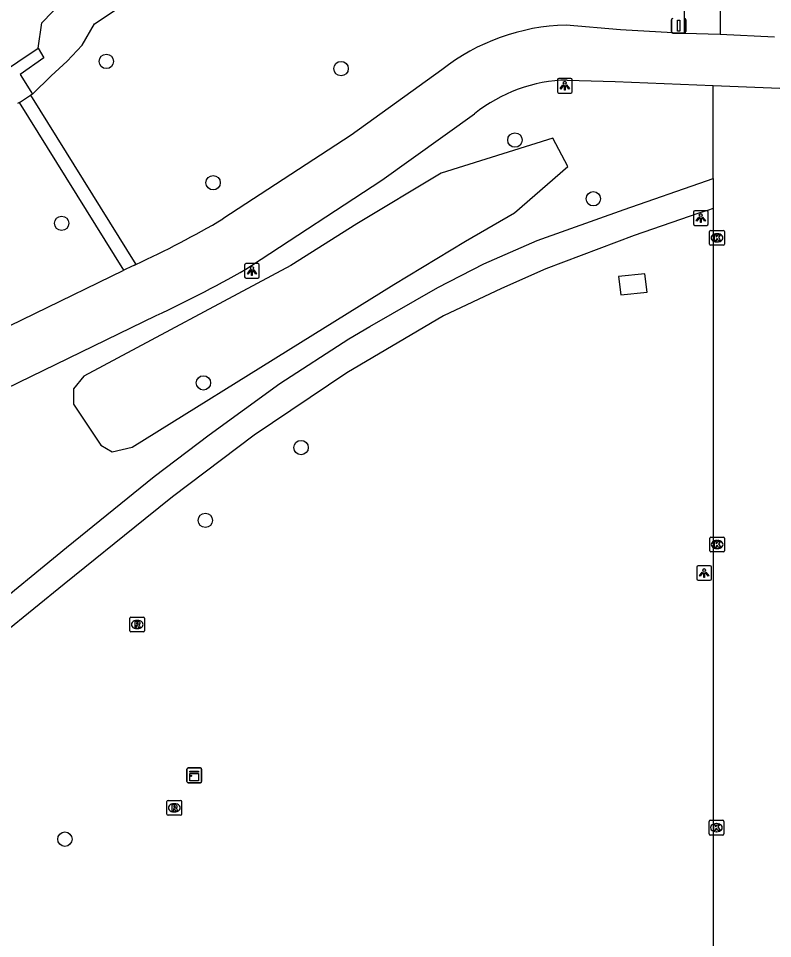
# Model space of a CAD drawing. Extents: x 161477 to 163040, y 383680 to 384868.
# Drawn here: x 162134.4 to 162185.7, y 384628.2 to 384690.8 of the extents above; entities that cross this region are included whole.
import ezdxf

# ---------------------------------------------------------------- set-up
doc = ezdxf.new("R2010")
doc.units = 0
for name, color, linetype in [('IMGEO_Boom', 7, 'Continuous'), ('IMGEO_Fietspad_gesloten', 7, 'Continuous'), ('IMGEO_Groenvoorziening', 7, 'Continuous'), ('IMGEO_Haag', 7, 'Continuous'), ('IMGEO_Kast', 7, 'Continuous'), ('IMGEO_Kolk', 7, 'Continuous'), ('IMGEO_Lichtpunt', 7, 'Continuous'), ('IMGEO_Rijbaan_lokaal_gesloten', 7, 'Continuous'), ('IMGEO_Rijbaan_lokaal_open', 7, 'Continuous'), ('IMGEO_Rioolput', 7, 'Continuous'), ('IMGEO_Verkeersbordpaal', 7, 'Continuous'), ('IMGEO_Voetpad_gesloten', 7, 'Continuous'), ('IMGEO_Voetpad_op_trap', 7, 'Continuous'), ('IMGEO_Voetpad_open', 7, 'Continuous'), ('IMGEO_Waterloop', 7, 'Continuous')]:
    doc.layers.add(name, color=color, linetype=linetype)

msp = doc.modelspace()

# ---------------------------------------------------------------- linework, layer by layer
at = {"layer": 'IMGEO_Boom'}
for centre in [(162140.35, 384687.83), (162156.31, 384687.34), (162168.13, 384682.48), (162147.61, 384679.58), (162173.46, 384678.49), (162137.31, 384676.82), (162146.95, 384665.97), (162153.59, 384661.57), (162147.08, 384656.62), (162137.53, 384634.94)]:
    msp.add_circle(centre, 0.489, dxfattribs=at)
at = {"layer": 'IMGEO_Fietspad_gesloten'}
for points in [[(162179.655, 384689.737), (162175.311, 384689.977), (162171.608, 384690.293)], [(162182.084, 384689.668), (162179.655, 384689.737)], [(162163.151, 384687.255), (162156.985, 384682.824), (162148.28, 384677.123)], [(162171.69, 384686.564), (162174.957, 384686.464), (162181.599, 384686.196)], [(162150.23, 384673.942), (162159.092, 384679.745), (162165.386, 384684.268)], [(162123.354, 384664.804), (162141.54, 384673.63)], [(162142.355, 384674.02), (162142.231, 384673.962), (162142.106, 384673.904), (162141.54, 384673.63)], [(162124.982, 384661.448), (162143.734, 384670.549)]]:
    msp.add_lwpolyline(points, dxfattribs=at)
for centre, radius, start, end in [((162171.917, 384676.143), 14.153, 91.25073, 128.2688), ((162171.915, 384676.143), 10.423, 91.23818, 128.78641), ((162113.553, 384736.224), 68.548, 294.8453, 300.43798), ((162113.593, 384736.17), 72.212, 294.67033, 300.48773)]:
    msp.add_arc(centre, radius, start, end, dxfattribs=at)
at = {"layer": 'IMGEO_Groenvoorziening'}
msp.add_lwpolyline([(162135.318, 384685.601), (162136.605, 384686.86), (162137.681, 384687.85), (162138.706, 384688.927), (162139.544, 384690.385), (162142.759, 384692.543), (162153.833, 384698.819), (162157.022, 384700.503), (162161.605, 384703.056), (162163.267, 384704.383), (162164.463, 384705.166), (162166.053, 384705.924), (162169.907, 384707.674), (162172.937, 384708.812), (162174.657, 384709.452), (162176.091, 384709.811), (162177.703, 384709.839), (162179.645, 384709.455)], dxfattribs=at)
at = {"layer": 'IMGEO_Haag'}
msp.add_lwpolyline([(162164.77, 384675.604), (162168.109, 384677.535), (162171.734, 384680.674), (162170.719, 384682.601), (162163.119, 384680.236), (162157.391, 384676.793), (162152.89, 384673.942), (162138.808, 384666.426), (162138.117, 384665.555), (162138.119, 384664.526), (162139.985, 384661.731), (162140.743, 384661.269), (162142.097, 384661.595), (162153.541, 384668.705), (162159.904, 384672.658), (162164.77, 384675.604)], dxfattribs=at)
at = {"layer": 'IMGEO_Kast'}
for p, q in [((162145.83, 384638.855), (162145.83, 384639.696)), ((162145.83, 384639.696), (162145.83, 384638.855)), ((162145.905, 384639.78), (162146.746, 384639.78)), ((162146.746, 384639.78), (162145.905, 384639.78)), ((162146.83, 384639.705), (162146.83, 384638.864)), ((162146.83, 384638.864), (162146.83, 384639.705)), ((162146.755, 384638.78), (162145.914, 384638.78)), ((162145.914, 384638.78), (162146.755, 384638.78))]:
    msp.add_line(p, q, dxfattribs=at)
for points in [[(162146.025, 384639.57), (162146.625, 384639.57), (162146.625, 384639.485), (162146.025, 384639.485), (162146.025, 384639.57)], [(162146.025, 384639.395), (162146.625, 384639.395), (162146.625, 384638.906), (162146.025, 384638.906), (162146.025, 384639.395)]]:
    msp.add_lwpolyline(points, dxfattribs=at)
msp.add_circle((162146.109, 384639.244), 0.0377, dxfattribs=at)
for centre, start, end in [((162145.908, 384639.702), 92.4484, 184.28452), ((162145.908, 384639.702), 92.4484, 184.28452), ((162146.752, 384639.702), 2.4484, 94.28452), ((162146.752, 384639.702), 2.4484, 94.28452), ((162145.908, 384638.858), 182.4484, 274.28452), ((162145.908, 384638.858), 182.4484, 274.28452), ((162146.752, 384638.858), 272.4484, 4.28452), ((162146.752, 384638.858), 272.4484, 4.28452)]:
    msp.add_arc(centre, 0.0779, start, end, dxfattribs=at)
at = {"layer": 'IMGEO_Kolk'}
for p, q in [((162181.371, 384675.404), (162181.371, 384676.256)), ((162181.446, 384676.33), (162182.298, 384676.33)), ((162181.859, 384676.11), (162181.884, 384676.11)), ((162182.372, 384676.256), (162182.372, 384675.404)), ((162182.298, 384675.33), (162181.446, 384675.33)), ((162181.882, 384675.55), (162181.857, 384675.55)), ((162181.381, 384654.551), (162181.381, 384655.403)), ((162181.456, 384655.477), (162182.308, 384655.477)), ((162182.382, 384655.403), (162182.382, 384654.551)), ((162181.892, 384654.697), (162181.867, 384654.697)), ((162181.869, 384655.257), (162181.894, 384655.257)), ((162182.308, 384654.477), (162181.456, 384654.477)), ((162181.33, 384635.294), (162181.33, 384636.146)), ((162181.405, 384636.22), (162182.257, 384636.22)), ((162181.818, 384636), (162181.843, 384636)), ((162182.331, 384636.146), (162182.331, 384635.294)), ((162181.841, 384635.44), (162181.816, 384635.44)), ((162182.257, 384635.22), (162181.405, 384635.22))]:
    msp.add_line(p, q, dxfattribs=at)
for points in [[(162181.371, 384675.404), (162181.371, 384676.256)], [(162181.446, 384676.33), (162182.298, 384676.33)], [(162181.692, 384676.03), (162181.815, 384676.03), (162181.815, 384675.879), (162181.945, 384676.03), (162182.109, 384676.03), (162181.963, 384675.879), (162182.116, 384675.63), (162181.964, 384675.63), (162181.879, 384675.794), (162181.815, 384675.727), (162181.815, 384675.63), (162181.692, 384675.63), (162181.692, 384676.03)], [(162182.372, 384676.256), (162182.372, 384675.404)], [(162182.298, 384675.33), (162181.446, 384675.33)], [(162181.381, 384654.551), (162181.381, 384655.403)], [(162181.456, 384655.477), (162182.308, 384655.477)], [(162182.382, 384655.403), (162182.382, 384654.551)], [(162181.702, 384655.177), (162181.825, 384655.177), (162181.825, 384655.026), (162181.955, 384655.177), (162182.119, 384655.177), (162181.973, 384655.026), (162182.126, 384654.777), (162181.974, 384654.777), (162181.889, 384654.941), (162181.825, 384654.874), (162181.825, 384654.777), (162181.702, 384654.777), (162181.702, 384655.177)], [(162182.308, 384654.477), (162181.456, 384654.477)], [(162181.33, 384635.294), (162181.33, 384636.146)], [(162181.405, 384636.22), (162182.257, 384636.22)], [(162181.651, 384635.92), (162181.774, 384635.92), (162181.774, 384635.769), (162181.904, 384635.92), (162182.068, 384635.92), (162181.922, 384635.769), (162182.075, 384635.52), (162181.923, 384635.52), (162181.838, 384635.684), (162181.774, 384635.617), (162181.774, 384635.52), (162181.651, 384635.52), (162181.651, 384635.92)], [(162182.331, 384636.146), (162182.331, 384635.294)], [(162182.257, 384635.22), (162181.405, 384635.22)]]:
    msp.add_lwpolyline(points, dxfattribs=at)
for centre, start, end in [((162181.448, 384676.254), 91.55205, 178.44795), ((162181.448, 384676.254), 91.55205, 178.44795), ((162182.296, 384676.254), 1.55205, 88.44795), ((162182.296, 384676.254), 1.55205, 88.44795), ((162181.448, 384675.406), 181.55205, 268.44795), ((162181.448, 384675.406), 181.55205, 268.44795), ((162182.296, 384675.406), 271.55205, 358.44795), ((162182.296, 384675.406), 271.55205, 358.44795), ((162181.458, 384655.401), 91.55205, 178.44795), ((162181.458, 384655.401), 91.55205, 178.44795), ((162182.306, 384655.401), 1.55205, 88.44795), ((162182.306, 384655.401), 1.55205, 88.44795), ((162181.458, 384654.553), 181.55205, 268.44795), ((162181.458, 384654.553), 181.55205, 268.44795), ((162182.306, 384654.553), 271.55205, 358.44795), ((162182.306, 384654.553), 271.55205, 358.44795), ((162181.407, 384636.144), 91.55205, 178.44795), ((162181.407, 384636.144), 91.55205, 178.44795), ((162182.255, 384636.144), 1.55205, 88.44795), ((162182.255, 384636.144), 1.55205, 88.44795), ((162181.407, 384635.296), 181.55205, 268.44795), ((162181.407, 384635.296), 181.55205, 268.44795), ((162182.255, 384635.296), 271.55205, 358.44795), ((162182.255, 384635.296), 271.55205, 358.44795)]:
    msp.add_arc(centre, 0.0765, start, end, dxfattribs=at)
for centre, major_axis, ratio, start_param, end_param in [((162181.858, 384675.83), (-0.387, 0.002), 0.722429, 4.712389, 7.853982), ((162181.883, 384675.83), (-0.39, 0.002), 0.717154, 1.570796, 4.712389), ((162181.868, 384654.977), (-0.387, 0.002), 0.722429, 4.712389, 7.853982), ((162181.893, 384654.977), (-0.39, 0.002), 0.717154, 1.570796, 4.712389), ((162181.817, 384635.72), (-0.387, 0.002), 0.722429, 4.712389, 7.853982), ((162181.842, 384635.72), (-0.39, 0.002), 0.717154, 1.570796, 4.712389)]:
    msp.add_ellipse(centre, major_axis=major_axis, ratio=ratio, start_param=start_param, end_param=end_param, dxfattribs=at)
at = {"layer": 'IMGEO_Lichtpunt'}
for p, q in [((162171.022, 384686.579), (162171.022, 384685.772)), ((162171.022, 384686.579), (162171.022, 384685.772)), ((162171.924, 384686.674), (162171.116, 384686.674)), ((162171.924, 384686.674), (162171.116, 384686.674)), ((162172.018, 384685.772), (162172.018, 384686.579)), ((162172.018, 384685.772), (162172.018, 384686.579)), ((162171.116, 384685.678), (162171.924, 384685.678)), ((162171.116, 384685.678), (162171.924, 384685.678)), ((162180.267, 384677.583), (162180.267, 384676.776)), ((162180.267, 384677.583), (162180.267, 384676.776)), ((162181.169, 384677.678), (162180.361, 384677.678)), ((162181.169, 384677.678), (162180.361, 384677.678)), ((162181.263, 384676.776), (162181.263, 384677.583)), ((162181.263, 384676.776), (162181.263, 384677.583)), ((162180.361, 384676.682), (162181.169, 384676.682)), ((162180.361, 384676.682), (162181.169, 384676.682)), ((162150.654, 384674.08), (162149.846, 384674.08)), ((162150.654, 384674.08), (162149.846, 384674.08)), ((162149.752, 384673.985), (162149.752, 384673.178)), ((162149.752, 384673.985), (162149.752, 384673.178)), ((162150.748, 384673.178), (162150.748, 384673.985)), ((162150.748, 384673.178), (162150.748, 384673.985)), ((162149.846, 384673.084), (162150.654, 384673.084)), ((162149.846, 384673.084), (162150.654, 384673.084)), ((162180.497, 384653.443), (162180.497, 384652.636)), ((162180.497, 384653.443), (162180.497, 384652.636)), ((162181.399, 384653.538), (162180.591, 384653.538)), ((162181.399, 384653.538), (162180.591, 384653.538)), ((162181.493, 384652.636), (162181.493, 384653.443)), ((162181.493, 384652.636), (162181.493, 384653.443)), ((162180.591, 384652.542), (162181.399, 384652.542)), ((162180.591, 384652.542), (162181.399, 384652.542))]:
    msp.add_line(p, q, dxfattribs=at)
for points in [[(162171.396, 384686.243), (162171.435, 384686.215), (162171.247, 384685.953), (162171.209, 384685.98), (162171.396, 384686.243)], [(162171.498, 384686.195), (162171.545, 384686.195), (162171.545, 384685.873), (162171.498, 384685.873), (162171.498, 384686.195)], [(162171.608, 384686.215), (162171.646, 384686.242), (162171.833, 384685.98), (162171.794, 384685.952), (162171.608, 384686.215)], [(162180.641, 384677.247), (162180.68, 384677.219), (162180.492, 384676.957), (162180.454, 384676.984), (162180.641, 384677.247)], [(162180.743, 384677.199), (162180.79, 384677.199), (162180.79, 384676.877), (162180.743, 384676.877), (162180.743, 384677.199)], [(162180.853, 384677.219), (162180.891, 384677.246), (162181.078, 384676.984), (162181.039, 384676.956), (162180.853, 384677.219)], [(162150.126, 384673.649), (162150.165, 384673.621), (162149.977, 384673.359), (162149.939, 384673.386), (162150.126, 384673.649)], [(162150.228, 384673.601), (162150.275, 384673.601), (162150.275, 384673.279), (162150.228, 384673.279), (162150.228, 384673.601)], [(162150.338, 384673.621), (162150.376, 384673.648), (162150.563, 384673.386), (162150.524, 384673.358), (162150.338, 384673.621)], [(162180.871, 384653.107), (162180.91, 384653.079), (162180.722, 384652.817), (162180.684, 384652.844), (162180.871, 384653.107)], [(162180.973, 384653.059), (162181.02, 384653.059), (162181.02, 384652.737), (162180.973, 384652.737), (162180.973, 384653.059)], [(162181.083, 384653.079), (162181.121, 384653.106), (162181.308, 384652.844), (162181.269, 384652.816), (162181.083, 384653.079)]]:
    msp.add_lwpolyline(points, dxfattribs=at)
for centre in [(162171.521, 384686.377), (162180.766, 384677.381), (162150.251, 384673.783), (162180.996, 384653.241)]:
    msp.add_circle(centre, 0.0994, dxfattribs=at)
for centre, start, end in [((162171.116, 384686.579), 90, 180), ((162171.116, 384686.579), 90, 180), ((162171.924, 384686.579), 0, 90), ((162171.924, 384686.579), 0, 90), ((162171.116, 384685.772), 180, 270), ((162171.116, 384685.772), 180, 270), ((162171.924, 384685.772), 270, 0), ((162171.924, 384685.772), 270, 360), ((162180.361, 384677.583), 90, 180), ((162180.361, 384677.583), 90, 180), ((162181.169, 384677.583), 0, 90), ((162181.169, 384677.583), 0, 90), ((162180.361, 384676.776), 180, 270), ((162180.361, 384676.776), 180, 270), ((162181.169, 384676.776), 270, 0), ((162181.169, 384676.776), 270, 360), ((162149.846, 384673.985), 90, 180), ((162149.846, 384673.985), 90, 180), ((162150.654, 384673.985), 0, 90), ((162150.654, 384673.985), 0, 90), ((162149.846, 384673.178), 180, 270), ((162149.846, 384673.178), 180, 270), ((162150.654, 384673.178), 270, 0), ((162150.654, 384673.178), 270, 360), ((162180.591, 384653.443), 90, 180), ((162180.591, 384653.443), 90, 180), ((162181.399, 384653.443), 0, 90), ((162181.399, 384653.443), 0, 90), ((162180.591, 384652.636), 180, 270), ((162180.591, 384652.636), 180, 270), ((162181.399, 384652.636), 270, 0), ((162181.399, 384652.636), 270, 360)]:
    msp.add_arc(centre, 0.0946, start, end, dxfattribs=at)
at = {"layer": 'IMGEO_Rijbaan_lokaal_gesloten'}
for points in [[(162182.127, 384699.384), (162182.084, 384689.668)], [(162185.782, 384689.481), (162182.084, 384689.668)]]:
    msp.add_lwpolyline(points, dxfattribs=at)
at = {"layer": 'IMGEO_Rijbaan_lokaal_open'}
for points in [[(162181.599, 384686.196), (162191.234, 384685.81)], [(162181.621, 384679.859), (162181.621, 384682.175), (162181.599, 384686.196)], [(162181.621, 384679.859), (162181.62, 384677.829)], [(162181.62, 384677.829), (162181.605, 384593.142)]]:
    msp.add_lwpolyline(points, dxfattribs=at)
at = {"layer": 'IMGEO_Rioolput'}
for p, q in [((162141.948, 384649.113), (162141.948, 384649.965)), ((162142.023, 384650.039), (162142.875, 384650.039)), ((162142.436, 384649.819), (162142.461, 384649.819)), ((162142.949, 384649.965), (162142.949, 384649.113)), ((162142.875, 384649.039), (162142.023, 384649.039)), ((162142.459, 384649.259), (162142.434, 384649.259)), ((162144.469, 384636.642), (162144.469, 384637.494)), ((162144.544, 384637.568), (162145.396, 384637.568)), ((162144.957, 384637.348), (162144.982, 384637.348)), ((162145.47, 384637.494), (162145.47, 384636.642)), ((162145.396, 384636.568), (162144.544, 384636.568)), ((162144.98, 384636.788), (162144.955, 384636.788))]:
    msp.add_line(p, q, dxfattribs=at)
for points in [[(162141.948, 384649.113), (162141.948, 384649.965)], [(162142.023, 384650.039), (162142.875, 384650.039)], [(162142.537, 384649.737), (162142.285, 384649.739), (162142.285, 384649.339)], [(162142.463, 384649.658), (162142.409, 384649.658), (162142.409, 384649.577)], [(162142.949, 384649.965), (162142.949, 384649.113)], [(162142.875, 384649.039), (162142.023, 384649.039)], [(162142.285, 384649.339), (162142.409, 384649.339), (162142.409, 384649.501), (162142.42, 384649.501)], [(162142.409, 384649.577), (162142.461, 384649.577)], [(162142.467, 384649.472), (162142.538, 384649.339), (162142.678, 384649.339), (162142.613, 384649.465)], [(162144.469, 384636.642), (162144.469, 384637.494)], [(162144.544, 384637.568), (162145.396, 384637.568)], [(162145.058, 384637.266), (162144.806, 384637.268), (162144.806, 384636.868)], [(162144.984, 384637.187), (162144.93, 384637.187), (162144.93, 384637.106)], [(162145.47, 384637.494), (162145.47, 384636.642)], [(162145.396, 384636.568), (162144.544, 384636.568)], [(162144.806, 384636.868), (162144.93, 384636.868), (162144.93, 384637.03), (162144.941, 384637.03)], [(162144.93, 384637.106), (162144.982, 384637.106)], [(162144.988, 384637.001), (162145.059, 384636.868), (162145.199, 384636.868), (162145.134, 384636.994)]]:
    msp.add_lwpolyline(points, dxfattribs=at)
for centre, radius, start, end in [((162142.025, 384649.963), 0.0765, 91.55205, 178.44795), ((162142.025, 384649.963), 0.0765, 91.55205, 178.44795), ((162142.469, 384649.562), 0.0964, 77.00612, 93.18647), ((162142.483, 384649.619), 0.0378, 276.66336, 79.67722), ((162142.536, 384649.627), 0.109, 350.36119, 89.41601), ((162142.873, 384649.963), 0.0765, 1.55205, 88.44795), ((162142.873, 384649.963), 0.0765, 1.55205, 88.44795), ((162142.025, 384649.115), 0.0765, 181.55205, 268.44795), ((162142.025, 384649.115), 0.0765, 181.55205, 268.44795), ((162142.419, 384649.448), 0.0533, 26.02933, 88.69889), ((162142.445, 384649.766), 0.19, 274.7715, 282.96867), ((162142.534, 384649.627), 0.112, 277.58423, 350.98172), ((162142.518, 384649.412), 0.108, 29.51342, 73.79051), ((162142.873, 384649.115), 0.0765, 271.55205, 358.44795), ((162142.873, 384649.115), 0.0765, 271.55205, 358.44795), ((162144.546, 384637.492), 0.0765, 91.55205, 178.44795), ((162144.546, 384637.492), 0.0765, 91.55205, 178.44795), ((162144.966, 384637.295), 0.19, 274.7715, 282.96867), ((162144.99, 384637.091), 0.0964, 77.00612, 93.18647), ((162145.004, 384637.148), 0.0378, 276.66336, 79.67722), ((162145.057, 384637.156), 0.109, 350.36119, 89.41601), ((162145.055, 384637.156), 0.112, 277.58423, 350.98172), ((162145.394, 384637.492), 0.0765, 1.55205, 88.44795), ((162145.394, 384637.492), 0.0765, 1.55205, 88.44795), ((162144.546, 384636.644), 0.0765, 181.55205, 268.44795), ((162144.546, 384636.644), 0.0765, 181.55205, 268.44795), ((162144.94, 384636.977), 0.0533, 26.02933, 88.69889), ((162145.039, 384636.941), 0.108, 29.51342, 73.79051), ((162145.394, 384636.644), 0.0765, 271.55205, 358.44795), ((162145.394, 384636.644), 0.0765, 271.55205, 358.44795)]:
    msp.add_arc(centre, radius, start, end, dxfattribs=at)
for centre, major_axis, ratio, start_param, end_param in [((162142.435, 384649.539), (-0.387, 0.002), 0.722429, 4.712389, 7.853982), ((162142.46, 384649.539), (-0.39, 0.002), 0.717154, 1.570796, 4.712389), ((162144.956, 384637.068), (-0.387, 0.002), 0.722429, 4.712389, 7.853982), ((162144.981, 384637.068), (-0.39, 0.002), 0.717154, 1.570796, 4.712389)]:
    msp.add_ellipse(centre, major_axis=major_axis, ratio=ratio, start_param=start_param, end_param=end_param, dxfattribs=at)
at = {"layer": 'IMGEO_Verkeersbordpaal'}
for p, q in [((162178.772, 384689.855), (162178.772, 384690.655)), ((162178.772, 384690.655), (162178.772, 384689.855)), ((162179.762, 384690.655), (162179.762, 384689.855)), ((162179.762, 384689.855), (162179.762, 384690.655)), ((162179.662, 384689.755), (162178.872, 384689.755)), ((162178.872, 384689.755), (162179.662, 384689.755))]:
    msp.add_line(p, q, dxfattribs=at)
msp.add_lwpolyline([(162179.192, 384690.63), (162179.342, 384690.63), (162179.342, 384689.88), (162179.192, 384689.88), (162179.192, 384690.63)], dxfattribs=at)
for centre, start, end in [((162178.872, 384690.655), 90, 180), ((162178.872, 384690.655), 90, 180), ((162179.662, 384690.655), 0, 90), ((162179.662, 384690.655), 360, 90), ((162178.872, 384689.855), 180, 270), ((162178.872, 384689.855), 180, 270), ((162179.662, 384689.855), 270, 0), ((162179.662, 384689.855), 270, 0)]:
    msp.add_arc(centre, 0.1, start, end, dxfattribs=at)
at = {"layer": 'IMGEO_Voetpad_gesloten'}
for points in [[(162096.977, 384628.546), (162099.253, 384629.95), (162101.807, 384631.371), (162108.407, 384634.752), (162114.042, 384638.022), (162117.15, 384639.914), (162121.2, 384642.544), (162125.944, 384645.718), (162131.926, 384650.115), (162137.64, 384654.767), (162143.61, 384659.608), (162147.349, 384662.445), (162152.138, 384665.924), (162156.827, 384668.969), (162158.261, 384669.797), (162162.882, 384672.465), (162166.016, 384674.062), (162169.645, 384675.656), (162175.56, 384677.761), (162181.159, 384679.699), (162181.621, 384679.859)], [(162181.62, 384677.829), (162181.226, 384677.7), (162180.641, 384677.509), (162176.239, 384675.987), (162170.243, 384673.718), (162167.208, 384672.389), (162163.278, 384670.524), (162156.696, 384666.645), (162150.396, 384662.412), (162144.837, 384658.223), (162142.988, 384656.731), (162137.491, 384652.279), (162133.354, 384648.93), (162131.281, 384647.424), (162126.992, 384644.22), (162119.548, 384639.188), (162116.183, 384637.003), (162111.68, 384634.325), (162109.749, 384633.226), (162102.622, 384629.637), (162100.284, 384628.269), (162098.652, 384627.209), (162097.175, 384626.136)], [(162176.97, 384673.379), (162175.166, 384673.198), (162175.323, 384671.946), (162177.126, 384672.127), (162176.97, 384673.379)]]:
    msp.add_lwpolyline(points, dxfattribs=at)
at = {"layer": 'IMGEO_Voetpad_op_trap'}
for points in [[(162131.483, 384685.902), (162135.71, 384688.722)], [(162135.71, 384688.722), (162136.106, 384688.072), (162134.494, 384686.931), (162135.318, 384685.601)], [(162135.318, 384685.601), (162135.2, 384685.526)], [(162134.436, 384685.041), (162134.303, 384684.957)]]:
    msp.add_lwpolyline(points, dxfattribs=at)
at = {"layer": 'IMGEO_Voetpad_open'}
for points in [[(162179.655, 384689.737), (162179.639, 384699.357)], [(162134.436, 384685.041), (162135.2, 384685.526)], [(162135.2, 384685.526), (162142.355, 384674.02)], [(162141.54, 384673.63), (162134.436, 384685.041)]]:
    msp.add_lwpolyline(points, dxfattribs=at)
at = {"layer": 'IMGEO_Waterloop'}
msp.add_lwpolyline([(162135.71, 384688.722), (162135.955, 384690.463), (162137.43, 384691.971), (162140.126, 384694.14), (162142.599, 384695.847), (162145.783, 384698.138), (162148.567, 384699.727), (162153.336, 384702.349), (162159.277, 384705.725), (162164.933, 384708.962), (162168.248, 384710.661), (162170.484, 384711.566), (162172.584, 384711.957), (162174.336, 384712.023), (162176.146, 384711.869), (162177.513, 384711.433), (162179.646, 384710.673)], dxfattribs=at)

doc.saveas('drawing.dxf')
